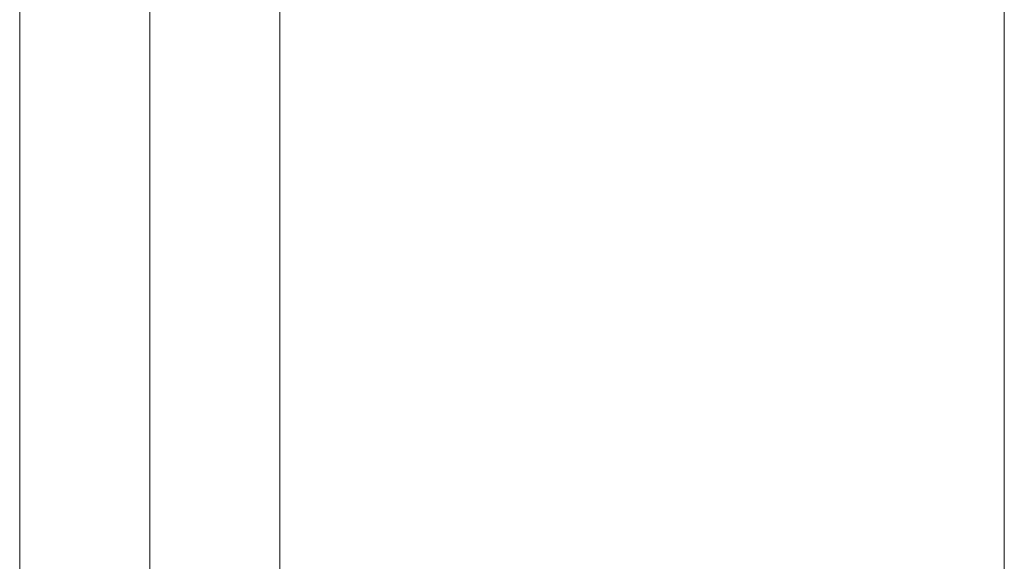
# Model space of a CAD drawing. Header units: millimetres. Extents: x -121 to 29920, y 1231 to 31888.
# Tile 292 of 310: x 21805 to 21994, y 26474 to 26578. Entities that reach past the tile are written whole.
import ezdxf

# ---------------------------------------------------------------- set-up
doc = ezdxf.new("R2010")
doc.units = ezdxf.units.MM
doc.linetypes.add('ADSK_Осевая', pattern=[700, 500, -100, 0, -100])
doc.layers.add('P-PIPE-____-CNTR', color=3, linetype='ADSK_Осевая', lineweight=20)
doc.layers.add('P-PIPE-____-OTLN', color=3, linetype='Continuous', lineweight=20)

msp = doc.modelspace()

# ---------------------------------------------------------------- linework, layer by layer
at = {"layer": 'P-PIPE-____-CNTR', "color": 9}
for p in [(21830.13, 26859.74), (21830.13, 26855.47)]:
    msp.add_line(p, (21830.13, 26452.97), dxfattribs=at)
at = {"layer": 'P-PIPE-____-OTLN', "color": 22}
for p, q in [((21805.13, 26910.61), (21805.13, 26452.97)), ((21855.13, 26452.97), (21855.13, 26910.61)), ((21994.49, 26837.6), (21994.49, 23978.6))]:
    msp.add_line(p, q, dxfattribs=at)

doc.saveas('drawing.dxf')
